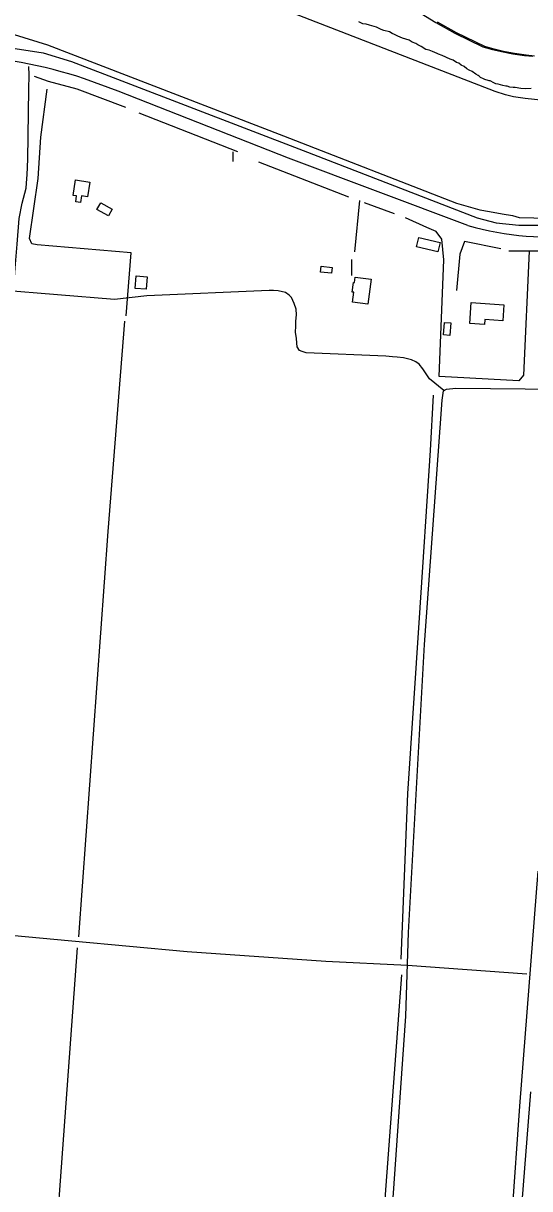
# Model space of a CAD drawing. Extents: x 3219052 to 3256913, y 800770 to 826146.
# Drawn here: x 3239544 to 3240658, y 808562 to 811124 of the extents above; entities that cross this region are included whole.
import ezdxf

# ---------------------------------------------------------------- set-up
doc = ezdxf.new("R2010")
doc.units = 0
for name, color, linetype in [('V-BLDG-OTLN', 7, 'Continuous'), ('V-DTCH-CNTR', 7, 'Continuous'), ('V-LEVE-TOET', 7, 'Continuous'), ('V-ROAD-CNTR', 7, 'Continuous'), ('V-SITE-VEGE', 7, 'Continuous'), ('V-TOPO-SHOR', 7, 'Continuous')]:
    doc.layers.add(name, color=color, linetype=linetype)

msp = doc.modelspace()

# ---------------------------------------------------------------- linework, layer by layer
at = {"layer": 'V-BLDG-OTLN'}
for points in [[(3239689.7, 810774.8), (3239684.6, 810742.8), (3239671.8, 810744.9), (3239669.5, 810730.1), (3239658.9, 810731.8), (3239660.9, 810744.5), (3239653, 810745.7), (3239658.4, 810779.8)], [(3239714, 810729.6), (3239739.5, 810715.5), (3239731.4, 810700.8), (3239705.8, 810715)], [(3240409.2, 810632.8), (3240414, 810653.2), (3240461.2, 810642.1), (3240456.4, 810621.8)], [(3239813.8, 810539.2), (3239790, 810541.1), (3239792.2, 810568.7), (3239816, 810566.8)], [(3240223.2, 810587.4), (3240221.9, 810574.7), (3240197.8, 810577.1), (3240199, 810589.7)], [(3240309.2, 810561.2), (3240301.8, 810506.5), (3240268.1, 810511.1), (3240271.1, 810532.7), (3240267.3, 810533.2), (3240270.2, 810554.2), (3240272.7, 810553.9), (3240274.3, 810566)], [(3240601.7, 810505.3), (3240599.3, 810470), (3240559.7, 810472.7), (3240559, 810461.9), (3240526.5, 810464.2), (3240529.8, 810510.3)], [(3240482.6, 810437.9), (3240468.4, 810439.1), (3240470.6, 810466.5), (3240484.8, 810465.4)]]:
    msp.add_lwpolyline(points, close=True, dxfattribs=at)
at = {"layer": 'V-DTCH-CNTR'}
for points in [[(3239256.8, 807089.3), (3239286.6, 807509.2), (3239316.8, 807924.6), (3239370.7, 808635.8), (3239412.2, 809128.7), (3239434.6, 809482.4), (3239474, 809976.1), (3239518.9, 810491.3), (3239522.1, 810534.9), (3239525.7, 810585.4), (3239530.1, 810638.6), (3239534.2, 810694.9), (3239541.2, 810728.2), (3239549.6, 810761.4), (3239551.5, 810783.1), (3239552.1, 810790.7), (3239553.7, 810825.3), (3239556, 810978.2), (3239556.5, 811010.4), (3239555.6, 811028.9)], [(3240469.5, 810316.5), (3240438.1, 810342.5), (3240422.9, 810364.5), (3240414.7, 810374.5), (3240407.8, 810379.6), (3240397.8, 810384.1), (3240380.2, 810388.5), (3240366.8, 810389.9), (3240356.2, 810390.9), (3240341.4, 810391.9), (3240166.2, 810399.8), (3240157.6, 810402.2), (3240151.4, 810404.6), (3240146.6, 810412.5), (3240145.5, 810420.5), (3240144.8, 810431.5), (3240143.1, 810444.2), (3240143.4, 810459), (3240143.4, 810469), (3240145.1, 810483.4), (3240144.4, 810495.5), (3240140.2, 810507.8), (3240134, 810520.9), (3240128.8, 810526), (3240120.6, 810531.9), (3240104.7, 810536), (3240094.1, 810536.6), (3240085.1, 810536.3), (3239815.4, 810524.8), (3239744.2, 810516.7), (3239493.7, 810537.3)], [(3240185, 806163.7), (3240273, 807322.5), (3240385.7, 808941.1), (3240391.5, 809124.9), (3240426.5, 809758.3), (3240465.8, 810295.1), (3240468.8, 810316.1), (3240475.3, 810319.6), (3240496, 810321.7), (3240724.4, 810319.7)], [(3239020.2, 809165.5), (3239381.3, 809131.5), (3239650.5, 809106.7), (3239904.6, 809083.5), (3240209.9, 809062.1), (3240389.2, 809053.5), (3240652, 809034.3)]]:
    msp.add_lwpolyline(points, dxfattribs=at)
at = {"layer": 'V-LEVE-TOET'}
for points in [[(3240648.3, 810958.8), (3240622.8, 810962.6), (3240605.4, 810966.8), (3240582.3, 810973.9), (3240012.3, 811195.5)], [(3239523.6, 811099.1), (3239596.5, 811076.8), (3240116.2, 810876.7), (3240497.4, 810728.2), (3240522.9, 810721.1), (3240548.9, 810713.9), (3240570.2, 810710.4), (3240597.8, 810705.3), (3240620.2, 810701.5), (3240635.5, 810697), (3240765.2, 810694.2)], [(3240689.3, 810954.4), (3240648.3, 810958.8)]]:
    msp.add_lwpolyline(points, dxfattribs=at)
at = {"layer": 'V-ROAD-CNTR'}
msp.add_lwpolyline([(3240522.5, 810679.3), (3240127.1, 810827.2), (3239752.7, 810975.1), (3239678.4, 811002)], dxfattribs=at)
for centre, radius, start, end in [((3239346.7, 809989.2), 1065.8, 71.8653, 87.3728), ((3240705.2, 811320.5), 666.7, 254.0982, 276.4485)]:
    msp.add_arc(centre, radius, start, end, dxfattribs=at)
at = {"layer": 'V-SITE-VEGE'}
for p, q in [((3240636.7, 808743.2), (3240676.7, 809260)), ((3240660.2, 808775.2), (3240632.3, 808416.3)), ((3240606.3, 808307.8), (3240636.7, 808743.2))]:
    msp.add_line(p, q, dxfattribs=at)
for points in [[(3240244.1, 811237.7), (3240248.3, 811235.6), (3240295.6, 811214.4), (3240371.5, 811175.6), (3240451.8, 811125.8), (3240493.2, 811102.5), (3240555.5, 811072.3), (3240576.5, 811066.4), (3240596.6, 811061.9), (3240621.2, 811056.9), (3240646.9, 811053.3), (3240665.2, 811051.5)], [(3240661.3, 810980.3), (3240648.9, 810980.1), (3240638.6, 810980.9), (3240626.2, 810982.8), (3240622, 810982.7), (3240614.8, 810983.6), (3240608.6, 810985.5), (3240605.5, 810985.5), (3240599.3, 810987.4), (3240588.9, 810990.3), (3240583.7, 810991.2), (3240579.5, 810993.2), (3240571.2, 810997.2), (3240569.1, 810997.2), (3240567.1, 810998.1), (3240559.8, 811000.1), (3240556.7, 811002.1), (3240550.4, 811005.1), (3240547.3, 811008.1), (3240545.2, 811009.1), (3240540, 811012.1), (3240531.6, 811018.1), (3240525.4, 811021.1), (3240520.1, 811024.1), (3240513.8, 811029.1), (3240507.6, 811032.1), (3240502.4, 811036.1), (3240497.2, 811038.1), (3240489.9, 811043.1), (3240483.6, 811045.1), (3240465.9, 811053), (3240457.6, 811055.9), (3240454.5, 811057.9), (3240444.1, 811061.8), (3240436.8, 811064.8), (3240429.6, 811066.7), (3240419.1, 811072.7), (3240411.8, 811076.7), (3240407.6, 811079.7), (3240399.3, 811082.7), (3240393.1, 811086.7), (3240378.5, 811091.6), (3240368.1, 811095.5), (3240360.8, 811099.5), (3240355.6, 811101.4), (3240349.4, 811105.4), (3240336.9, 811108.3), (3240331.7, 811110.3), (3240321.3, 811115.2), (3240305.8, 811120.1), (3240298.5, 811122), (3240291.3, 811122.9), (3240281.9, 811126.9)]]:
    msp.add_lwpolyline(points, dxfattribs=at)
at = {"layer": 'V-TOPO-SHOR'}
for p, q in [((3240015.6, 810841.1), (3239798.8, 810926.6)), ((3240005.1, 810841.1), (3240005.1, 810820.3)), ((3240260, 810741.7), (3240062.4, 810818.4)), ((3240273.7, 810621.9), (3240284.3, 810734.7)), ((3240360.6, 810705), (3240294.7, 810729.5)), ((3240657.2, 810622.8), (3240612.1, 810622.9)), ((3240266.6, 810569.8), (3240266.7, 810604.6))]:
    msp.add_line(p, q, dxfattribs=at)
for points in [[(3240669.1, 811052), (3240650.8, 811053.7), (3240625, 811057.3), (3240600.5, 811062.3), (3240580.4, 811066.8), (3240559.4, 811072.8), (3240497.1, 811102.9), (3240455.7, 811126.2)], [(3238234, 810778.8), (3238306, 810778.7), (3238394.5, 810790.7), (3238698.4, 810887.3), (3239066.6, 811018.4), (3239240.3, 811073.5), (3239314.9, 811082.1), (3239405.2, 811078.4), (3239497.1, 811073), (3239587.4, 811058.9), (3239649.8, 811039.7), (3240159.6, 810844.3), (3240542.8, 810696), (3240584.5, 810685.5), (3240634.8, 810680.1), (3240730.2, 810679.9), (3240827.4, 810683.2), (3241389.8, 810735.8), (3242217.8, 810800), (3242703.8, 810844.1)], [(3239769.3, 810938.8), (3239661.8, 810978.9), (3239599.4, 810996.4), (3239568.2, 811006.9)], [(3239770.1, 810480.6), (3239780.8, 810619.5), (3239574.3, 810637.2), (3239562.2, 810639), (3239557, 810651.2), (3239576.4, 810783), (3239581.8, 810873.3), (3239595.9, 810979.1)], [(3240644.5, 810350.4), (3240634.1, 810338.3), (3240458.8, 810347.3), (3240469.7, 810604.1), (3240464.6, 810649.3), (3240452.5, 810666.6), (3240431.7, 810675.4), (3240384.9, 810696.3)], [(3240594.8, 810628.2), (3240515, 810644), (3240504.5, 810616.2), (3240497.4, 810536.4)], [(3240681.5, 810622.8), (3240657.2, 810622.8), (3240644.5, 810350.4)], [(3239766.2, 810469.2), (3239729.5, 810006.8), (3239665.3, 809115.9)], [(3240375.6, 809066.8), (3240390.1, 809430.5), (3240415.8, 809816.9), (3240440.2, 810184.5), (3240446.4, 810306.7)], [(3239662.4, 809091.6), (3239581.9, 807996.7), (3239547.1, 807505.3)], [(3240262.9, 807443.8), (3240308.7, 808038.5), (3240340.9, 808548.8), (3240376.7, 809031.9)]]:
    msp.add_lwpolyline(points, dxfattribs=at)

doc.saveas('drawing.dxf')
